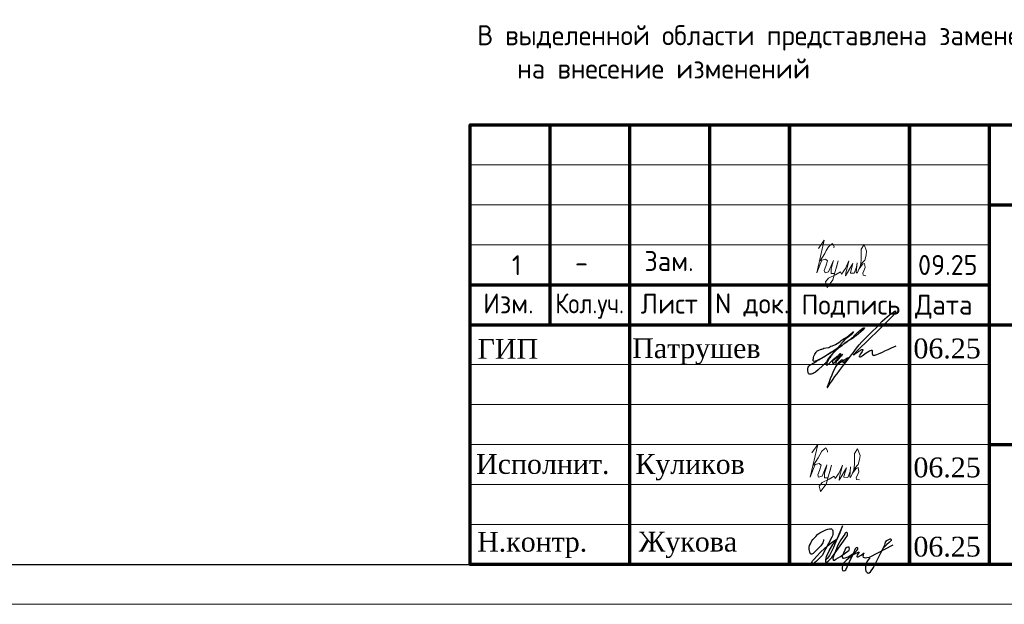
# Model space of a CAD drawing. Header units: millimetres. Extents: x 376598 to 1249954, y -318491 to -22134.
# Tile 319 of 444: x 816128 to 828456, y -317679 to -310361. Entities that reach past the tile are written whole.
import ezdxf

# ---------------------------------------------------------------- set-up
doc = ezdxf.new("R2010")
doc.units = ezdxf.units.MM
for name, color, linetype in [('PDF _S_NET_PROFILE_AXIS', 7, 'Continuous'), ('PDF7_Text', 7, 'Continuous'), ('PDF8_Text', 7, 'Continuous'), ('ТОЛСТЫЕ_ОСНОВНЫЕ', 6, 'Continuous')]:
    doc.layers.add(name, color=color, linetype=linetype)
for name, color, linetype, lineweight in [('Выноски', 20, 'Continuous', 20), ('размер', 1, 'Continuous', 25), ('Рамка', 7, 'Continuous', 70), ('Текст', 7, 'Continuous', 25), ('ТОНКИЕ', 7, 'Continuous', 9)]:
    doc.layers.add(name, color=color, linetype=linetype, lineweight=lineweight)
doc.styles.add('GOST-2.304_Type-B', font='GOST_Common.ttf')
doc.styles.add('PDF Times New Roman', font='times.ttf')
doc.styles.add('ГОСТ', font='GOST_Common.ttf')

# ---------------------------------------------------------------- blocks, each defined once
blk = doc.blocks.new('*U56')
at = {"layer": 'ТОЛСТЫЕ_ОСНОВНЫЕ', "color": 6}
blk.add_lwpolyline([(20, 5), (415, 5), (415, 292), (20, 292)], close=True, dxfattribs=at)
at = {"layer": 'ТОНКИЕ'}
blk.add_lwpolyline([(0, 0), (420, 0), (420, 297), (0, 297)], close=True, dxfattribs=at)
blk = doc.blocks.new('11')
at = {"layer": 'Выноски'}
for p, q in [((48016, 66806), (48038, 66823)), ((48038, 66823), (48060, 66786)), ((47885, 66608), (47944, 66700)), ((47944, 66700), (47962, 66737)), ((47962, 66737), (47989, 66781)), ((47989, 66781), (48016, 66806)), ((48060, 66786), (48058, 66769))]:
    blk.add_line(p, q, dxfattribs=at)
blk.add_lwpolyline([(47863, 66761), (47937, 66865), (47843, 66458), (47885, 66564), (47905, 66616), (47954, 66628), (47979, 66606), (47957, 66539), (47937, 66487), (47947, 66458), (47991, 66470), (48051, 66611), (48041, 66569), (48023, 66505), (48023, 66448), (48065, 66448), (48090, 66529), (48110, 66608), (48043, 66369), (47972, 66275), (47954, 66344), (47991, 66389), (48078, 66431), (48142, 66470), (48154, 66441), (48204, 66512), (48246, 66606), (48209, 66455), (48204, 66418), (48295, 66574), (48265, 66463), (48265, 66455), (48312, 66453), (48342, 66529), (48347, 66584), (48337, 66465), (48349, 66453), (48401, 66569), (48443, 66616), (48461, 66678), (48466, 66727), (48436, 66811), (48399, 66754), (48399, 66618), (48389, 66549), (48374, 66507), (48416, 66564), (48441, 66576), (48451, 66524), (48433, 66482), (48419, 66453), (48424, 66428), (48458, 66421)], dxfattribs=at)
blk = doc.blocks.new('яяя')
at = {"lineweight": 30}
for points in [[(345424, 110432), (345425, 110410), (345424, 110397), (345417, 110379), (345406, 110350), (345390, 110319), (345357, 110275), (345310, 110221), (345265, 110176), (345198, 110110), (345161, 110077), (345133, 110066), (345116, 110066), (345102, 110075), (345090, 110091), (345082, 110115), (345074, 110146), (345066, 110182), (345064, 110206), (345067, 110234), (345077, 110278), (345095, 110320), (345114, 110361), (345134, 110395), (345159, 110428), (345195, 110469), (345228, 110506), (345284, 110560), (345331, 110595), (345379, 110625), (345435, 110648), (345486, 110670), (345532, 110686), (345573, 110696), (345605, 110698), (345621, 110695), (345635, 110687), (345648, 110671), (345656, 110649), (345659, 110625), (345659, 110583), (345656, 110553), (345647, 110523), (345635, 110489), (345387, 110033), (345349, 109985), (345311, 109948), (345247, 109889), (345209, 109858), (345192, 109844), (345180, 109837), (345157, 109833), (345150, 109835), (345140, 109842), (345135, 109856), (345138, 109881), (345148, 109892), (345183, 109930), (345267, 110024), (345343, 110105), (345455, 110213), (345617, 110343), (345775, 110456), (345811, 110526), (345838, 110607), (345890, 110740), (345902, 110771), (345698, 110295), (345672, 110226), (345626, 110132), (345572, 110032), (345518, 109953), (345481, 109918), (345497, 110001), (345567, 110147), (345655, 110301), (345760, 110442)], [(345481, 109918), (345476, 109896), (345475, 109874), (345485, 109861), (345506, 109866), (345539, 109891), (345632, 109983), (345968, 110450), (346022, 110527), (346029, 110560), (346027, 110579), (346026, 110590), (346010, 110605), (345993, 110609), (345975, 110601), (345962, 110584), (345954, 110562), (345857, 110421), (345783, 110292), (345741, 110183), (345701, 110079), (345665, 109985), (345660, 109952), (345666, 109929), (345669, 109915), (345682, 109910), (345702, 109914), (345735, 109941), (345846, 110007), (346065, 110160), (346075, 110193), (346070, 110217), (346066, 110236), (346052, 110241), (346030, 110241), (346007, 110228), (345978, 110203), (345960, 110164), (345892, 110010), (345895, 109986), (345904, 109966), (345925, 109964), (345969, 109968), (346045, 110000), (346218, 110114), (346261, 110154), (346280, 110184), (346282, 110210), (346278, 110225), (346263, 110229), (346241, 110222), (346220, 110198), (346162, 110049), (345989, 109904), (345932, 109849), (345906, 109805), (345891, 109739), (345890, 109690), (345899, 109652), (345924, 109647), (345956, 109655), (345980, 109674), (346058, 109838), (346158, 110046), (346261, 110098), (346314, 110120), (346292, 110079), (346269, 110036), (346261, 110008), (346267, 109998), (346293, 109998), (346363, 110039), (346445, 110095), (346421, 110068), (346414, 110040), (346407, 110011), (346416, 109990), (346466, 109972), (346509, 109977), (346574, 109984), (347172, 110293)], [(346586, 109971), (346543, 109917), (346509, 109873), (346489, 109825), (346475, 109767), (346472, 109710), (346478, 109675), (346485, 109641), (346501, 109621), (346517, 109602), (346542, 109589), (346568, 109592), (346605, 109620), (346680, 109731), (346736, 109842), (346865, 110115), (346962, 110290), (346969, 110318), (346979, 110360), (347013, 110403), (347056, 110434), (347091, 110450), (347109, 110450), (347121, 110434), (347115, 110405), (347072, 110355), (347012, 110307), (346924, 110222)]]:
    blk.add_lwpolyline(points, dxfattribs=at)
blk = doc.blocks.new('штамп кж1.1')
at = {"layer": 'PDF _S_NET_PROFILE_AXIS', "lineweight": 30, "elevation": 0}
blk.add_lwpolyline([(409123, -83320), (409140, -83299), (409161, -83282), (409174, -83265), (409208, -83231), (409216, -83227), (409221, -83219), (409229, -83214), (409238, -83206), (409259, -83189), (409276, -83176), (409288, -83172), (409297, -83172), (409297, -83176), (409293, -83185), (409280, -83198), (409191, -83274), (409174, -83282), (409157, -83299), (409106, -83329), (409085, -83341), (409060, -83358), (409055, -83363), (409051, -83363), (409060, -83358), (409072, -83350), (409077, -83350), (409081, -83346), (409077, -83350), (409072, -83354), (409064, -83358), (409047, -83371), (409030, -83380), (409013, -83397), (408971, -83426), (408933, -83460), (408890, -83502), (408878, -83515), (408873, -83524), (408865, -83528), (408857, -83540), (408840, -83562), (408827, -83583), (408818, -83600), (408797, -83625), (408772, -83646), (408717, -83701), (408683, -83727), (408666, -83735), (408653, -83744), (408628, -83752), (408603, -83752), (408594, -83744), (408590, -83731), (408586, -83706), (408586, -83680), (408590, -83667), (408598, -83655), (408611, -83642), (408636, -83629), (408645, -83621), (408662, -83612), (408683, -83600), (408696, -83595), (408708, -83583), (408725, -83574), (408742, -83562), (408785, -83536), (408831, -83507), (408873, -83481), (408912, -83456), (408928, -83443), (408941, -83435), (408954, -83430), (408962, -83422), (408962, -83426), (408954, -83430), (408950, -83435), (408937, -83443), (408920, -83456), (408882, -83477), (408797, -83532), (408755, -83557), (408721, -83574), (408708, -83583), (408696, -83587), (408687, -83591), (408679, -83591), (408666, -83595), (408658, -83591), (408653, -83587), (408653, -83570), (408658, -83557), (408658, -83545), (408662, -83528), (408674, -83502), (408691, -83477), (408700, -83468), (408704, -83460), (408717, -83456), (408751, -83439), (408763, -83439), (408772, -83435), (408785, -83430), (408848, -83418), (408873, -83405), (408895, -83397), (408933, -83380), (408954, -83371), (408975, -83358), (408992, -83346), (409005, -83333), (409039, -83308), (409064, -83295), (409077, -83286), (409094, -83274), (409127, -83244), (409144, -83231), (409153, -83223), (409157, -83223), (409149, -83240), (409123, -83265), (409111, -83274), (409077, -83299), (409064, -83308), (409051, -83320), (409026, -83350), (409013, -83363), (409009, -83371), (408992, -83392), (408979, -83401), (408967, -83418), (408962, -83422), (408962, -83426), (408958, -83430), (408950, -83435), (408937, -83447), (408916, -83473), (408903, -83485), (408890, -83502), (408882, -83515), (408873, -83524), (408869, -83528), (408873, -83524), (408878, -83524), (408873, -83528), (408865, -83549), (408857, -83553), (408852, -83562), (408848, -83566), (408823, -83617), (408823, -83629), (408818, -83638), (408823, -83642), (408827, -83642), (408840, -83629), (408852, -83621), (408907, -83566), (408941, -83540), (408954, -83528), (408967, -83524), (408971, -83515), (408984, -83502), (408988, -83494), (408996, -83494), (408996, -83498), (408979, -83515), (408962, -83536), (408937, -83557), (408924, -83566), (408912, -83579), (408907, -83579), (408899, -83583), (408895, -83591), (408895, -83612), (408899, -83617), (408907, -83617), (408920, -83608), (408937, -83591), (408945, -83579), (408954, -83570), (408979, -83540), (408996, -83524), (409005, -83511), (409017, -83507), (409022, -83502), (409026, -83502), (409013, -83515), (409005, -83528), (408992, -83536), (408971, -83562), (408954, -83583), (408945, -83591), (408941, -83600), (408937, -83612), (408937, -83625), (408941, -83629), (408954, -83634), (408958, -83629), (408967, -83612), (408979, -83600), (409000, -83583), (409009, -83574), (409022, -83574), (409026, -83583), (409026, -83608), (409030, -83608), (409039, -83604), (409051, -83595), (409077, -83570), (409085, -83557), (409089, -83553), (409089, -83549), (409085, -83549), (409081, -83553), (409072, -83557), (409047, -83574), (409017, -83595), (408979, -83621), (408971, -83625), (408958, -83629), (408950, -83638), (408933, -83663), (408924, -83684), (408903, -83722), (408886, -83765), (408865, -83811), (408848, -83862), (408840, -83883), (408827, -83909), (408827, -83921), (408831, -83921), (408835, -83917), (408840, -83909), (408848, -83896), (408852, -83888), (408861, -83875), (408886, -83841), (408903, -83816), (408924, -83782), (408954, -83748), (408984, -83706), (409043, -83625), (409077, -83583), (409106, -83545), (409132, -83511), (409157, -83481), (409174, -83456), (409195, -83430), (409229, -83388), (409263, -83350), (409305, -83308), (409394, -83214), (409441, -83172), (409479, -83130), (409517, -83092), (409551, -83062), (409580, -83037), (409606, -83016), (409627, -82999), (409644, -82986), (409657, -82977), (409665, -82969), (409674, -82969), (409674, -82965), (409682, -82960), (409682, -82982), (409674, -82994), (409665, -83003), (409661, -83011), (409563, -83109), (409538, -83138), (409504, -83168), (409318, -83354), (409242, -83422), (409187, -83477), (409178, -83490), (409170, -83498), (409161, -83502), (409157, -83507), (409157, -83511), (409161, -83511), (409170, -83507), (409182, -83494), (409212, -83477), (409225, -83464), (409238, -83460), (409246, -83452), (409263, -83443), (409276, -83443), (409276, -83452), (409267, -83468), (409259, -83481), (409242, -83502), (409238, -83515), (409233, -83524), (409229, -83528), (409229, -83532), (409238, -83540), (409242, -83536), (409246, -83536), (409254, -83532), (409267, -83524), (409318, -83485), (409356, -83460), (409381, -83452), (409386, -83452), (409390, -83456), (409390, -83494), (409394, -83507), (409398, -83515), (409407, -83519), (409415, -83515), (409424, -83515), (409449, -83507), (409492, -83490), (409521, -83477), (409551, -83460), (409593, -83443), (409635, -83422), (409690, -83397)], dxfattribs=at)
at = {"layer": 'Рамка', "color": 7}
for p, q in [((405358, -83134), (405358, -80634)), ((407358, -83134), (407358, -80634)), ((410858, -81634), (422858, -81634)), ((404358, -82634), (410858, -82634)), ((404358, -83134), (422858, -83134)), ((410858, -84634), (422858, -84634))]:
    blk.add_line(p, q, dxfattribs=at)
at = {"layer": 'Рамка'}
for p, q in [((406358, -86134), (406358, -80634)), ((408358, -86134), (408358, -80634)), ((408358, -80634), (408358, -86134)), ((409858, -80634), (409858, -86134)), ((409858, -86134), (409858, -80634)), ((410858, -80634), (410858, -86134))]:
    blk.add_line(p, q, dxfattribs=at)
at = {"layer": 'Рамка', "color": 7, "lineweight": 15}
for p, q in [((404358, -81134), (410858, -81134)), ((404358, -81634), (410858, -81634)), ((404358, -82134), (410858, -82134)), ((404358, -83634), (410858, -83634)), ((404358, -84134), (410858, -84134)), ((404358, -84634), (410858, -84634)), ((404358, -85134), (410858, -85134)), ((404358, -85634), (410858, -85634))]:
    blk.add_line(p, q, dxfattribs=at)
at = {"layer": 'Рамка'}
blk.add_lwpolyline([(422858, -86134), (404358, -86134), (404358, -80634), (422858, -80634)], close=True, dxfattribs=at)
at = {"color": 2, "lineweight": 60, "xscale": 0.5, "yscale": 0.5, "zscale": 0.5}
blk.add_blockref('яяя', (236070, -141038), dxfattribs=at)
at = {"layer": 'Выноски', "color": 0}
blk.add_blockref('11', (360773, -151499), dxfattribs=at)
at = {"layer": 'PDF7_Text', "char_height": 248, "attachment_point": 7, "style": 'PDF Times New Roman'}
for s, insert in [('Патрушев', (406387, -83634)), ('06.25', (409908, -83561)), ('06.25', (409908, -85050)), ('Жукова', (406466, -86056)), ('06.25', (409908, -86042))]:
    blk.add_mtext(s, dxfattribs=dict(at, insert=insert))
at = {"layer": 'PDF7_Text', "insert": (410912, -84467), "char_height": 180, "width": 6881.02, "attachment_point": 7, "style": 'PDF Times New Roman'}
blk.add_mtext('\\pxqc;Жилой дом со встроенными помещениями общественно-делового и коммерческого назначения на первом этаже здания и встроенно-пристроенным поликлиническим учреждением (поз. 2.2-2.3)', dxfattribs=at)
at = {"layer": 'PDF7_Text', "insert": (406426, -85084), "char_height": 247.95, "attachment_point": 7, "style": 'PDF Times New Roman'}
blk.add_mtext_dynamic_manual_height_columns('{\\C256;Куликов}', width=2000, gutter_width=1250, heights=[0], dxfattribs=at)
at = {"layer": 'PDF8_Text', "char_height": 248, "attachment_point": 7, "style": 'PDF Times New Roman'}
for s, insert in [('ГИП', (404451, -83561)), ('Исполнит.', (404432, -85007)), ('Н.контр.', (404445, -86056))]:
    blk.add_mtext(s, dxfattribs=dict(at, insert=insert))
at = {"layer": 'Текст', "color": 7, "style": 'ГОСТ'}
for s, p in [('Изм.', (404522, -82993)), ('Лист', (406493, -82996)), ('N док.', (407423, -82993)), ('Подпись', (408507, -83008)), ('Дата', (409929, -83008))]:
    blk.add_text(s, height=250, dxfattribs=at).set_placement(p)
at = {"layer": 'Текст', "color": 7, "style": 'ГОСТ', "width": 0.9}
blk.add_text('Кол.уч.', height=250, dxfattribs=at).set_placement((405423, -82992))

msp = doc.modelspace()

# ---------------------------------------------------------------- block references
at = {"xscale": 100, "yscale": 100, "zscale": 100}
msp.add_blockref('*U56', (798768.6, -317678.9), dxfattribs=at)
at = {"layer": 'Выноски'}
msp.add_blockref('11', (778264.9, -379987.2), dxfattribs=at)
at = {"layer": 'размер'}
msp.add_blockref('штамп кж1.1', (417410.3, -231044.7), dxfattribs=at)

# ---------------------------------------------------------------- texts
at = {"layer": 'Выноски', "color": 240, "true_color": 0xed1f24, "insert": (821855.7, -310430.6, -3100), "char_height": 250, "width": 18219.66, "attachment_point": 1, "style": 'ГОСТ'}
msp.add_mtext('\\pxi-2,l2,sm1;В выделенной области представлена замененная ( актуальная) версия. Содержание изменения см. в листе разрешения на внесение изменений', dxfattribs=at)
at = {"layer": 'Текст', "color": 7, "style": 'GOST-2.304_Type-B'}
for s, p in [('Зам.', (823949.8, -313506.9)), ('09.25', (827375.8, -313556.3)), ('-', (823080.9, -313523.3))]:
    msp.add_text(s, height=250, dxfattribs=at).set_placement(p)
at = {"layer": 'Текст', "color": 7, "insert": (822290.9, -312891.7), "char_height": 250, "attachment_point": 1, "style": 'ГОСТ'}
msp.add_mtext_dynamic_manual_height_columns('\\pxsm1,qc;\\P\\ps*,q*;1', width=7000, gutter_width=12.5, heights=[1500], dxfattribs=at)

doc.saveas('drawing.dxf')
